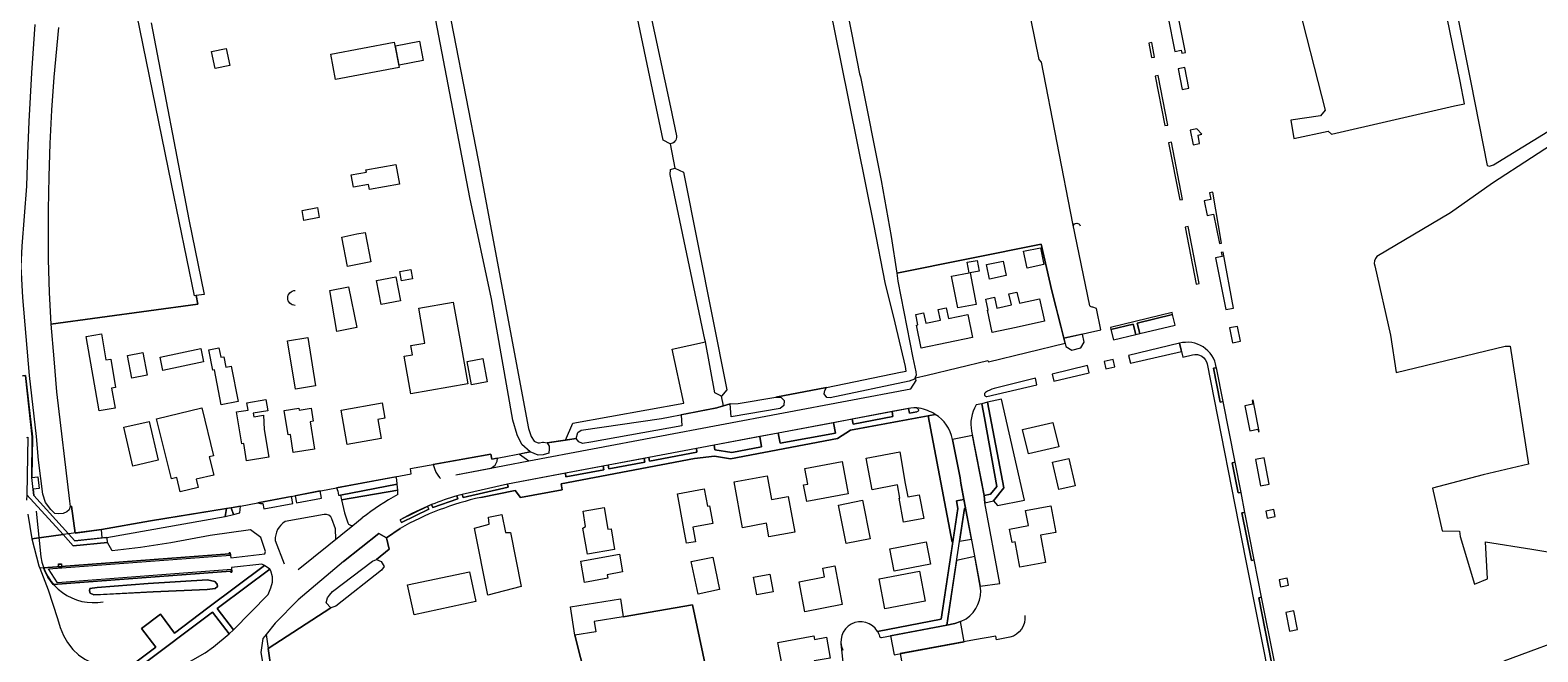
# Model space of a CAD drawing. Header units: metres. Extents: x 209813 to 223847, y 571801 to 587119.
# Tile 370 of 656: x 217636 to 218019, y 578333 to 578491. Entities that reach past the tile are written whole.
import ezdxf
from ezdxf.enums import TextEntityAlignment as Align

# ---------------------------------------------------------------- set-up
doc = ezdxf.new("R2010")
doc.units = ezdxf.units.M
for name, color, linetype, lineweight in [('B-RO-BV-GELEIDECONSTRUCTIE-G', 8, 'Continuous', 0), ('B-RO-GR-BEPLANTING_CULTUUR_HEESTERS-GV', 8, 'Continuous', 0), ('B-RO-GR-BEPLANTING_CULTUUR_ROOS-GV', 8, 'Continuous', 0), ('B-RO-GR-BOUWLAND-GV', 8, 'Continuous', 0), ('B-RO-GR-GRAS-GV', 8, 'Continuous', 0), ('B-RO-GR-GROENVOORZIENING-GV', 8, 'Continuous', 0), ('B-RO-GR-HAAG-GV', 8, 'Continuous', 0), ('B-RO-IE-TERREINAFSCHEIDING_KUNSTMATIG_MUUR-GV', 8, 'Continuous', 0), ('B-RO-OG-TERREIN_CULTUURSCHEIDING-GV', 8, 'Continuous', 0), ('B-RO-OG-TERREIN_ERF-GV', 8, 'Continuous', 0), ('B-RO-OG-WATER_GREPPEL-GV', 8, 'Continuous', 0), ('B-RO-OG-WEG-GV', 8, 'Continuous', 0), ('B-RO-RI-TERREINKAST-S', 8, 'Continuous', 0), ('B-RO-VH-GOOT-G', 8, 'Continuous', 0), ('B-RO-VH-VERHARDING_STRAATBAKSTEEN-GV', 8, 'Continuous', 0), ('B-RO-VH-VERHARDING_TEGEL-GV', 8, 'Continuous', 0)]:
    doc.layers.add(name, color=color, linetype=linetype, lineweight=lineweight)
doc.styles.add('NLCS-ISO', font='txt')

# ---------------------------------------------------------------- blocks, each defined once
blk = doc.blocks.new('SRI-TERREINKAST-SO')
at = {"color": 0, "linetype": 'ByBlock', "lineweight": 18}
for points in [[(-2, 2), (2, 2), (2, 1.68), (-2, 1.68)], [(-2, 1.52), (2, 1.52), (2, -2), (-2, -2)]]:
    blk.add_lwpolyline(points, close=True, dxfattribs=at)
at = {"color": 0, "linetype": 'ByBlock', "lineweight": 18, "style": 'NLCS-ISO'}
blk.add_text('rio', height=1.5, dxfattribs=at).set_placement((0, 0), align=Align.MIDDLE_CENTER)

msp = doc.modelspace()

# ---------------------------------------------------------------- linework, layer by layer
at = {"layer": 'B-RO-BV-GELEIDECONSTRUCTIE-G', "flags": 128}
msp.add_lwpolyline([(217637.119, 578368.408), (217638.36, 578356.77)], dxfattribs=at)
msp.add_lwpolyline([(217637.119, 578368.408), (217638.36, 578356.77)], dxfattribs=at)
at = {"layer": 'B-RO-BV-GELEIDECONSTRUCTIE-G'}
msp.add_lwpolyline([(217638.36, 578356.77, 0.4262928), (217654.15, 578345.323)], format="xyb", dxfattribs=at)
msp.add_lwpolyline([(217638.36, 578356.77, 0.4262928), (217654.15, 578345.323)], format="xyb", dxfattribs=at)
at = {"layer": 'B-RO-GR-BEPLANTING_CULTUUR_HEESTERS-GV', "flags": 128}
for points in [[(217879.178, 578396.08), (217883.297, 578374.296), (217880.66, 578371.021), (217881.712, 578369.792), (217888.586, 578371.189), (217882.69, 578396.892)], [(217875.05, 578361.238), (217873.545, 578369.143), (217873.306, 578369.079), (217872.037, 578360.787)]]:
    msp.add_lwpolyline(points, close=True, dxfattribs=at)
for points in [[(217865.858, 578392.998), (217864.061, 578392.661), (217870.161, 578360.506), (217870.327, 578360.531), (217871.61, 578369.042), (217871.25, 578371.041), (217873.118, 578371.385), (217872.327, 578375.507), (217872.21, 578376.867), (217870.222, 578386.65)], [(217877.314, 578349.347), (217875.888, 578356.836), (217871.277, 578355.818), (217868.764, 578339.4), (217870.802, 578339.803), (217872.289, 578340.326), (217873.723, 578340.982)]]:
    msp.add_lwpolyline(points, dxfattribs=at)
at = {"layer": 'B-RO-GR-BEPLANTING_CULTUUR_HEESTERS-GV'}
for points in [[(217870.222, 578386.65, 0.2174872), (217865.858, 578392.998)], [(217873.723, 578340.982, 0.2825988), (217877.314, 578349.347)]]:
    msp.add_lwpolyline(points, format="xyb", dxfattribs=at)
at = {"layer": 'B-RO-GR-BEPLANTING_CULTUUR_ROOS-GV', "flags": 128}
for points in [[(217926.765, 578485.35), (217928.439, 578485.675), (217928.587, 578484.917), (217929.529, 578485.1), (217927.526, 578494.792), (217924.982, 578494.284)], [(217928.676, 578475.633), (217930.344, 578475.957), (217929.315, 578481.207), (217927.658, 578480.877)], [(217930.721, 578465.326), (217931.468, 578461.596), (217933.096, 578461.896), (217932.698, 578464), (217933.693, 578464.249), (217932.366, 578465.644)], [(217936.487, 578449.507), (217935.589, 578449.329), (217935.916, 578447.679), (217934.284, 578447.356), (217935.012, 578443.585), (217936.647, 578443.926), (217938.129, 578436.493), (217938.641, 578436.595)], [(217938.466, 578426.069), (217939.752, 578419.673), (217941.695, 578420.064), (217939.071, 578434.267), (217938.592, 578434.172), (217938.799, 578433.136), (217937.154, 578432.802)], [(217917.886, 578413.56), (217926.847, 578415.738), (217926.219, 578418.381), (217917.237, 578416.213)], [(217898.56, 578412.378), (217899.103, 578410.257), (217900.586, 578409.336), (217902.858, 578409.899), (217903.761, 578411.376), (217903.27, 578413.383)], [(217911.205, 578411.934), (217916.858, 578413.289), (217916.187, 578415.96), (217910.54, 578414.596)], [(217942.721, 578415.396), (217940.696, 578414.988), (217941.47, 578411.228), (217943.541, 578411.621)], [(217927.965, 578411.083), (217915.049, 578407.953), (217915.507, 578406.005), (217928.465, 578409.027)], [(217895.61, 578403.22), (217896.014, 578401.46), (217905.044, 578403.565), (217904.618, 578405.402)], [(217908.838, 578406.432), (217909.283, 578404.578), (217911.499, 578405.107), (217911.07, 578406.982)], [(217844.737, 578391.792), (217844.957, 578390.475), (217855.094, 578392.475), (217854.85, 578393.699)], [(217944.594, 578395.211), (217945.852, 578388.842), (217947.942, 578389.203), (217948.067, 578388.571), (217948.268, 578388.61), (217946.761, 578396.581), (217946.491, 578396.528), (217946.67, 578395.615)], [(217839.961, 578390.896), (217825.903, 578388.243), (217826.371, 578385.647), (217840.434, 578388.26)], [(217821.189, 578387.338), (217809.606, 578385.138), (217809.818, 578384.023), (217814.071, 578383.286), (217821.688, 578384.743)], [(217792.989, 578382.016), (217793.154, 578381.124), (217805.228, 578383.393), (217805.078, 578384.292)], [(217948.62, 578374.854), (217950.793, 578375.25), (217949.526, 578381.96), (217947.306, 578381.542)], [(217771.768, 578378.032), (217771.886, 578377.127), (217781.548, 578378.903), (217781.378, 578379.83)], [(217791.845, 578381.78), (217782.673, 578380.078), (217782.847, 578379.158), (217792.013, 578380.888)], [(217952.319, 578367.042), (217951.986, 578368.833), (217949.923, 578368.415), (217950.257, 578366.637)], [(217953.36, 578350.903), (217953.701, 578349.137), (217955.688, 578349.569), (217955.328, 578351.326)], [(217955.937, 578337.886), (217957.997, 578338.312), (217957.032, 578343.018), (217955.014, 578342.619)]]:
    msp.add_lwpolyline(points, close=True, dxfattribs=at)
for points in [[(217878.995, 578397.579), (217891.694, 578400.494), (217891.319, 578402.178), (217880.871, 578399.599)], [(217878.605, 578398.552), (217878.505, 578398.468)], [(217861.147, 578394.667), (217860.39, 578394.68), (217859.619, 578394.607), (217859.064, 578394.501)], [(217859.064, 578394.501), (217859.289, 578393.285), (217861.175, 578393.648)]]:
    msp.add_lwpolyline(points, dxfattribs=at)
at = {"layer": 'B-RO-GR-BEPLANTING_CULTUUR_ROOS-GV'}
for points in [[(217878.505, 578398.468, 0.7623216), (217878.995, 578397.579)], [(217880.871, 578399.599, 0.0820654), (217878.605, 578398.552)]]:
    msp.add_lwpolyline(points, format="xyb", dxfattribs=at)
at = {"layer": 'B-RO-GR-BOUWLAND-GV', "flags": 128}
msp.add_lwpolyline([(217982.752, 578573.983), (218002.053, 578477.409), (218006.227, 578456.298), (218006.833, 578456.155), (218007.842, 578456.444), (218042.984, 578478.047), (218045.041, 578478.956), (218046.388, 578479.219), (218047.645, 578479.183), (218049.088, 578478.187), (218050.01, 578476.659), (218051.029, 578469.856), (218052.099, 578458.314), (218053.307, 578450.67), (218060.122, 578418.773), (218070.865, 578368.92), (218073.796, 578353.723), (218075.217, 578346.915), (218093.874, 578260.558), (218094.646, 578258.816), (218094.854, 578257.649), (218094.12, 578256.448)], dxfattribs=at)
msp.add_lwpolyline([(218073.376, 578342.84), (218071.127, 578352.149), (218071.054, 578352.297), (218070.858, 578352.417), (218070.378, 578352.442), (218068.248, 578351.603), (218010.523, 578330.224), (218016.686, 578296.459), (218018.201, 578296.92), (218021.218, 578279.537), (218011.505, 578277.354), (218007.644, 578276.045), (218009.391, 578262.392), (218012.327, 578246.755), (218015.026, 578238.818), (218026.587, 578241.252), (218042.241, 578244.599), (218081.135, 578251.941), (218094.497, 578254.741), (218094.12, 578256.448), (218092.484, 578256.385), (218091.719, 578257.303), (218091.687, 578258.286), (218089.337, 578269.972)], close=True, dxfattribs=at)
at = {"layer": 'B-RO-GR-GRAS-GV', "flags": 128}
for points in [[(217899.445, 578666.631), (217901.499, 578655.719), (217918.023, 578572.652), (217927.526, 578524.422), (217928.833, 578519.411), (217951.317, 578524.026), (217951.532, 578523.406), (217955.796, 578507.09), (217957.527, 578500), (217965.076, 578470.375), (217963.872, 578468.966), (217956.331, 578467.841), (217957.059, 578463.145), (217965.79, 578465.063), (217966.634, 578464.262), (217997.926, 578471.466), (218000.52, 578472.034), (217999.381, 578477.802), (217987.529, 578535.667), (217978.195, 578580.173), (217974.703, 578596.216), (217969.878, 578616.953), (217968.993, 578619.993), (217964.425, 578620.044)], [(217905.198, 578420.621), (217900.835, 578441.53), (217892.895, 578482.587), (217892.258, 578483.315), (217877.097, 578557.969), (217872.15, 578583.029), (217871.921, 578583.628), (217871.699, 578583.826), (217870.599, 578583.851), (217828.727, 578574.777), (217828.304, 578574.444), (217828.083, 578573.115), (217831.831, 578553.997), (217844.563, 578490.102), (217846.604, 578479.652), (217846.801, 578478.871), (217852.054, 578452.509), (217854.645, 578438.296), (217856.092, 578428.927), (217892.827, 578436.308), (217895.478, 578424.474), (217898.56, 578412.378), (217907.941, 578414.521)], [(217817.32, 578573.237), (217817.373, 578572.023), (217817.249, 578570.843), (217816.298, 578570.051), (217793.983, 578565.742), (217779.971, 578562.913), (217779.529, 578562.647), (217779.445, 578562.172), (217790.392, 578509.093), (217798.531, 578471.188), (217800.001, 578463.828)], [(217811.992, 578395.207), (217813.681, 578395.685), (217815.693, 578395.798), (217825.316, 578397.42), (217838.183, 578399.833), (217857.023, 578403.709), (217858.455, 578403.978), (217858.271, 578405.198), (217855.644, 578416.274), (217853.142, 578426.572), (217850.297, 578440.925), (217841.904, 578482.594), (217831.023, 578536.283), (217827.567, 578553.741), (217823.918, 578569.559), (217822.88, 578573.61)], [(217798.441, 578461.793), (217796.617, 578462.76), (217787.037, 578508.366), (217775.612, 578560.705), (217775.152, 578562.224), (217774.809, 578562.253), (217750.181, 578558.023), (217737.87, 578555.502), (217736.402, 578556.309), (217735.816, 578557.91)], [(217730.887, 578542.232), (217732.371, 578541.72), (217733.398, 578540.068), (217734.068, 578537.795), (217740.174, 578506.11), (217749.574, 578457.708), (217762.418, 578389.456), (217763.095, 578387.359), (217763.838, 578386.194), (217764.174, 578386.01), (217764.835, 578385.775), (217765.175, 578385.749), (217765.902, 578385.923), (217766.229, 578385.923), (217767.161, 578385.76), (217771.76, 578386.474), (217773.656, 578390.741), (217801.914, 578395.86), (217798.937, 578409.553), (217807.382, 578411.438), (217807.26, 578412.089), (217798.456, 578454.001), (217798.501, 578455.255), (217799.635, 578455.597)], [(217642.797, 578491.376), (217641.628, 578478.773), (217641.02, 578470.36), (217640.605, 578461.934), (217640.345, 578453.5), (217640.195, 578445.06), (217640.204, 578432.402), (217640.451, 578423.97), (217640.912, 578415.952), (217678.294, 578421.03), (217677.845, 578423.208), (217677.38, 578423.136), (217671.555, 578451.687), (217662.712, 578494.804)], [(218055.086, 578428.866), (218050.308, 578451.16), (218048.864, 578459.144), (218047.956, 578468.531), (218047.176, 578474.359), (218047.047, 578474.876), (218046.729, 578475.459), (218046.567, 578475.621), (218046.338, 578475.759), (218046.131, 578475.791), (218045.107, 578475.755), (218044.583, 578475.528), (218037.355, 578471.131), (218007.572, 578451.855), (217996.917, 578444.296), (217978.212, 578433.143)], [(217798.441, 578461.793), (217799.635, 578455.597), (217801.838, 578454.627), (217812.836, 578399.252)], [(217977.675, 578430.797), (217981.69, 578413.14), (217983.085, 578403.669), (218010.836, 578410.375), (218012.118, 578410.321), (218016.775, 578380.37), (218005.214, 578377.633), (217992.309, 578374.198), (217994.812, 578363.395), (217999.207, 578363.278), (217999.412, 578361.9), (218003.017, 578349.837), (218006.298, 578351.213), (218005.851, 578360.623), (218017.614, 578358.703), (218031.431, 578356.437), (218052.868, 578348.738), (218065.011, 578353.244), (218069.671, 578355.129), (218070.017, 578355.661), (218070.118, 578356.901), (218069.664, 578359.912), (218055.086, 578428.866)], [(217907.941, 578414.521), (217906.839, 578419.929), (217905.963, 578420.298)], [(217771.76, 578386.474), (217774.51, 578386.901), (217774.931, 578388.398), (217775.792, 578389.02), (217796.236, 578391.917), (217810.28, 578394.676), (217810.501, 578394.786), (217811.992, 578395.207), (217811.475, 578397.67), (217809.802, 578398.52), (217807.382, 578411.438)], [(217812.836, 578399.252), (217811.475, 578397.67)], [(217807.924, 578301.008), (217813.151, 578301.937), (217812.992, 578302.685), (217812.425, 578302.582), (217811.86, 578305.712), (217812.332, 578305.797), (217804.105, 578344.587), (217786.482, 578341.54)], [(217786.482, 578341.54), (217779.055, 578340.345), (217779.477, 578337.722), (217774.177, 578336.87), (217784.31, 578296.751), (217784.824, 578296.852)]]:
    msp.add_lwpolyline(points, dxfattribs=at)
at = {"layer": 'B-RO-GR-GRAS-GV'}
for points in [[(217800.001, 578463.828, -0.4186423), (217798.441, 578461.793)], [(217978.212, 578433.143, 0.2977686), (217977.675, 578430.797)], [(217905.963, 578420.298, -0.2181918), (217905.198, 578420.621)]]:
    msp.add_lwpolyline(points, format="xyb", dxfattribs=at)
at = {"layer": 'B-RO-GR-GROENVOORZIENING-GV', "flags": 128}
for points in [[(217922.566, 578479.171), (217921.819, 578479.053), (217924.272, 578466.484), (217925.042, 578466.61)], [(217928.772, 578447.694), (217925.93, 578462.208), (217925.164, 578462.081), (217928.029, 578447.568)], [(217930.182, 578440.805), (217929.389, 578440.643), (217932.254, 578426.128), (217932.978, 578426.257)], [(217937.373, 578404.872), (217936.641, 578404.755), (217938.333, 578396.113), (217939.073, 578396.245)], [(217745.528, 578372.668), (217745.745, 578371.888), (217757.185, 578374.502), (217757.05, 578375.278)], [(217729.7, 578366.219), (217730.054, 578365.536), (217737.054, 578368.856), (217736.72, 578369.612)], [(217946.994, 578356.015), (217944.633, 578368.081), (217943.877, 578367.928), (217946.282, 578355.87)], [(217948.872, 578346.509), (217948.139, 578346.352), (217951.419, 578329.88), (217952.154, 578330.025)]]:
    msp.add_lwpolyline(points, close=True, dxfattribs=at)
for points in [[(217634.994, 578367.642), (217636.077, 578361.327), (217643.992, 578362.41), (217634.731, 578372.557), (217634.721, 578371.143)], [(217737.728, 578370.046), (217738.026, 578369.306), (217744.37, 578371.513), (217744.128, 578372.29)]]:
    msp.add_lwpolyline(points, dxfattribs=at)
at = {"layer": 'B-RO-GR-GROENVOORZIENING-GV'}
msp.add_lwpolyline([(217744.128, 578372.29, 0.0231302), (217737.728, 578370.046)], format="xyb", dxfattribs=at)
at = {"layer": 'B-RO-GR-HAAG-GV', "flags": 128}
for points in [[(217920.914, 578487.611), (217920.151, 578487.471), (217920.867, 578483.747), (217921.63, 578483.888)], [(217925.042, 578466.61), (217922.566, 578479.171), (217921.819, 578479.053), (217924.272, 578466.484)], [(217925.93, 578462.208), (217925.164, 578462.081), (217928.029, 578447.568), (217928.772, 578447.694)], [(217939.073, 578396.245), (217937.373, 578404.872), (217936.641, 578404.755), (217938.333, 578396.113)], [(217943.635, 578373.175), (217942.11, 578380.834), (217941.374, 578380.69), (217942.877, 578373.018)], [(217757.05, 578375.278), (217745.528, 578372.668), (217745.745, 578371.888), (217757.185, 578374.502)], [(217736.72, 578369.612), (217729.7, 578366.219), (217730.054, 578365.536), (217737.054, 578368.856)], [(217944.633, 578368.081), (217943.877, 578367.928), (217946.282, 578355.87), (217946.994, 578356.015)]]:
    msp.add_lwpolyline(points, close=True, dxfattribs=at)
at = {"layer": 'B-RO-IE-TERREINAFSCHEIDING_KUNSTMATIG_MUUR-GV', "flags": 128}
msp.add_lwpolyline([(217639.295, 578353.22), (217640.103, 578351.596), (217641.443, 578349.735), (217686.611, 578353.143), (217686.652, 578352.909), (217686.888, 578352.903), (217686.824, 578353.534), (217642.539, 578350.194), (217640.247, 578353.75), (217686.595, 578357.202), (217686.532, 578357.817), (217686.277, 578357.767), (217686.295, 578357.546), (217638.978, 578353.963)], close=True, dxfattribs=at)
at = {"layer": 'B-RO-OG-TERREIN_CULTUURSCHEIDING-GV'}
msp.add_lwpolyline([(217876.244, 578395.395, 0.1849508), (217875.082, 578388.713)], format="xyb", dxfattribs=at)
at = {"layer": 'B-RO-OG-TERREIN_CULTUURSCHEIDING-GV', "flags": 128}
msp.add_lwpolyline([(217875.082, 578388.713), (217878.259, 578372.363), (217879.901, 578372.697), (217881.527, 578374.701), (217878.395, 578392.12), (217877.711, 578395.729), (217876.244, 578395.395)], dxfattribs=at)
at = {"layer": 'B-RO-OG-TERREIN_ERF-GV', "flags": 128}
for points in [[(217762.786, 578383.467), (217760.646, 578385.308), (217759.457, 578387.763), (217758.382, 578391.492), (217752.943, 578422.418), (217747.428, 578448.164), (217732.885, 578524.295), (217730.036, 578536.672), (217729.036, 578542.05), (217723.517, 578541.258)], [(217666.386, 578492.587), (217675.988, 578442.577), (217679.913, 578423.529), (217677.845, 578423.208), (217678.294, 578421.03), (217640.912, 578415.952), (217641.602, 578407.139), (217642.355, 578398.732), (217645.625, 578370.888), (217645.8, 578369.598), (217646.13, 578369.643), (217647.056, 578362.83), (217653.725, 578363.743), (217666.209, 578365.919), (217689.103, 578369.629), (217693.512, 578370.468), (217713.517, 578374.345), (217732.566, 578377.853), (217732.33, 578379.24), (217752.839, 578382.878), (217753.089, 578381.599), (217762.786, 578383.467)], [(217864.061, 578392.661), (217844.288, 578388.952), (217840.991, 578386.857), (217813.749, 578381.705), (217809.658, 578382.414), (217804.6, 578381.752), (217770.687, 578375.37), (217770.971, 578373.808), (217760.372, 578371.877), (217759.029, 578373.656), (217750.249, 578371.878)], [(217851.148, 578337.808), (217867.362, 578340.872), (217870.327, 578360.531), (217870.161, 578360.506), (217864.061, 578392.661)], [(217729.722, 578363.99), (217726.253, 578361.59), (217726.907, 578358.683), (217723.71, 578356.056), (217724.932, 578355.599), (217725.668, 578354.296), (217724.991, 578353.416), (217713.349, 578344.258), (217712.123, 578343.825), (217696.144, 578333.492), (217697.942, 578321.108)], [(217784.824, 578296.852), (217784.31, 578296.751), (217774.177, 578336.87), (217773.026, 578344.023), (217785.753, 578346.071), (217786.482, 578341.54), (217804.105, 578344.587), (217812.332, 578305.797)], [(217884.835, 578336.304), (217881.397, 578335.639), (217881.238, 578336.564), (217875.827, 578335.624), (217856.915, 578332.147), (217858.708, 578322.222), (217855.607, 578315.879), (217853.467, 578305.514), (217859.363, 578276.122), (217883.134, 578280.962), (217883.428, 578280.957), (217883.341, 578281.369), (217878.789, 578280.505), (217877.982, 578284.739), (217882.537, 578285.604), (217878.201, 578308.54)], [(217848.664, 578314.36), (217845.988, 578329.108), (217842.63, 578328.488), (217841.908, 578334.609)]]:
    msp.add_lwpolyline(points, dxfattribs=at)
for points in [[(217685.461, 578486.09), (217686.37, 578481.741), (217682.634, 578480.96), (217681.725, 578485.309)], [(217728.249, 578487.677), (217729.466, 578481.238), (217713.306, 578478.183), (217712.088, 578484.622)], [(217734.617, 578487.943), (217735.571, 578483.008), (217729.492, 578481.833), (217728.538, 578486.768)], [(217721.15, 578454.62), (217721.04, 578455.244), (217728.66, 578456.586), (217729.542, 578451.578), (217721.892, 578450.231), (217721.667, 578451.508), (217717.83, 578450.832), (217717.283, 578453.939)], [(217708.669, 578445.642), (217709.157, 578443.081), (217705.266, 578442.339), (217704.778, 578444.9)], [(217718.718, 578438.897), (217720.804, 578439.301), (217722.264, 578431.777), (217716.374, 578430.634), (217714.931, 578438.071)], [(217863.818, 578402.996), (217879.258, 578406.726), (217879.384, 578406.361), (217898.875, 578411.115), (217895.478, 578424.474), (217892.827, 578436.308), (217856.092, 578428.927), (217856.372, 578426.877), (217860.157, 578407.364), (217860.925, 578403.824), (217861.016, 578402.942), (217860.722, 578402.354), (217860.865, 578402.283)], [(217873.954, 578431.697), (217876.498, 578432.184), (217877.024, 578429.438), (217874.761, 578429.005), (217876.292, 578420.999), (217871.562, 578420.094), (217870.013, 578428.191), (217874.462, 578429.042)], [(217883.111, 578431.987), (217883.888, 578428.305), (217879.686, 578427.418), (217878.909, 578431.1)], [(217892.582, 578435.41), (217893.501, 578431.131), (217889.236, 578430.215), (217888.316, 578434.493)], [(217728.609, 578427.997), (217729.784, 578421.857), (217724.921, 578420.926), (217723.746, 578427.066)], [(217732.464, 578429.864), (217732.906, 578427.524), (217730.092, 578426.992), (217729.65, 578429.332)], [(217716.559, 578425.418), (217718.684, 578415.08), (217713.662, 578414.113), (217711.828, 578424.549)], [(217886.452, 578415.137), (217880.361, 578413.81), (217879.122, 578419.494), (217879.325, 578419.538), (217878.713, 578422.35), (217880.93, 578422.833), (217881.539, 578420.037), (217885.21, 578420.837), (217884.596, 578423.654), (217886.63, 578424.097), (217887.239, 578421.303), (217892.365, 578422.42), (217893.612, 578416.697)], [(217732.88, 578408.16), (217732.469, 578410.519), (217736.041, 578411.141), (217734.49, 578420), (217743.22, 578421.52), (217745.29, 578410.34), (217746.96, 578400.8), (217732.45, 578398.21), (217730.78, 578407.79)], [(217867.17, 578416.93), (217866.616, 578419.658), (217868.654, 578420.072), (217869.204, 578417.363), (217874.171, 578418.371), (217875.356, 578412.532), (217862.276, 578409.877), (217861.097, 578415.684), (217861.442, 578415.754), (217860.894, 578418.449), (217862.899, 578418.856), (217863.444, 578416.173)], [(217653.722, 578413.519), (217654.871, 578406.856), (217656.097, 578407.067), (217657.344, 578399.837), (217656.342, 578399.664), (217657.217, 578394.591), (217653.161, 578393.891), (217649.89, 578412.858)], [(217706.218, 578412.563), (217708.224, 578400.262), (217703.111, 578399.428), (217701.105, 578411.729)], [(217664.299, 578408.772), (217665.416, 578402.94), (217661.475, 578402.185), (217660.358, 578408.017)], [(217678.996, 578409.778), (217679.725, 578406.405), (217669.389, 578404.17), (217668.659, 578407.543)], [(217683.63, 578409.894), (217684.079, 578407.531), (217684.85, 578407.677), (217685.363, 578404.977), (217686.777, 578405.246), (217688.483, 578396.262), (217684.181, 578395.445), (217682.487, 578404.365), (217682.076, 578404.287), (217681.102, 578409.414)], [(217750.795, 578407.211), (217751.868, 578401.275), (217747.867, 578400.552), (217746.794, 578406.488)], [(217679.319, 578394.704), (217682.262, 578382.503), (217681.164, 578382.231), (217682.322, 578377.542), (217677.874, 578376.497), (217678.378, 578374.37), (217673.778, 578373.281), (217672.896, 578376.959), (217671.585, 578376.621), (217667.741, 578391.912)], [(217691.062, 578394.108), (217690.754, 578395.982), (217695.601, 578396.78), (217696.077, 578393.894), (217692.346, 578393.28), (217692.496, 578392.366), (217694.989, 578392.777), (217695.13, 578389.16), (217696.287, 578382.133), (217690.67, 578381.208), (217689.95, 578385.58), (217689.422, 578385.493), (217688.084, 578393.618)], [(217703.967, 578394.597), (217704.05, 578394.073), (217707.091, 578394.557), (217707.618, 578391.244), (217706.858, 578391.123), (217707.967, 578384.149), (217702.55, 578383.287), (217701.813, 578387.923), (217701.204, 578387.826), (217700.222, 578394.002)], [(217725.12, 578395.91), (217725.84, 578392.01), (217724.04, 578391.68), (217724.91, 578386.88), (217716.28, 578385.32), (217714.71, 578394.04)], [(217665.927, 578391.229), (217668.2, 578381.33), (217661.703, 578379.838), (217659.43, 578389.737)], [(217888.078, 578389.161), (217895.779, 578390.975), (217897.246, 578384.742), (217889.545, 578382.929)], [(217848.297, 578381.895), (217856.806, 578383.478), (217858.199, 578375.443), (217858.837, 578372.014), (217861.785, 578372.562), (217862.91, 578366.518), (217857.791, 578365.565), (217856.654, 578371.673), (217856.863, 578371.712), (217856.243, 578375.044), (217849.795, 578373.844)], [(217832.362, 578375.054), (217833.4, 578375.253), (217832.639, 578379.23), (217842.16, 578381.019), (217843.723, 578372.832), (217833.173, 578370.813)], [(217897.288, 578373.874), (217895.693, 578380.873), (217899.832, 578381.816), (217901.427, 578374.817)], [(217814.658, 578375.815), (217823.051, 578377.416), (217824.215, 578371.312), (217828.412, 578372.113), (217830.138, 578363.065), (217823.548, 578361.823), (217822.888, 578365.324), (217816.819, 578364.18)], [(217801.921, 578363.91), (217800.268, 578372.77), (217807.088, 578374.042), (217807.91, 578369.638), (217808.442, 578369.738), (217809.273, 578365.282), (217804.17, 578364.33), (217804.861, 578360.627), (217802.612, 578360.208)], [(217849.276, 578361.357), (217843.191, 578360.143), (217841.234, 578369.95), (217847.319, 578371.164)], [(217748.655, 578364.021), (217752.416, 578365.061), (217752.243, 578366.86), (217755.585, 578367.527), (217756.496, 578362.967), (217757.773, 578362.924), (217760.509, 578349.22), (217752.012, 578347.009)], [(217776.232, 578364.057), (217776.92, 578364.493), (217776.264, 578368.371), (217781.632, 578369.278), (217782.563, 578363.767), (217783.385, 578363.906), (217784.282, 578358.6), (217777.353, 578357.429)], [(217893.876, 578355.359), (217887.394, 578354.146), (217886.156, 578360.6), (217885.393, 578360.454), (217884.752, 578363.798), (217889.566, 578364.718), (217888.833, 578368.553), (217895.266, 578369.75), (217896.525, 578362.984), (217892.593, 578362.252)], [(217863.541, 578360.587), (217864.619, 578354.919), (217855.399, 578353.166), (217854.321, 578358.834)], [(217785.515, 578357.452), (217786.323, 578352.918), (217782.38, 578352.215), (217782.537, 578351.334), (217776.64, 578350.282), (217775.674, 578355.697)], [(217803.791, 578355.547), (217809.3, 578356.689), (217811.009, 578348.443), (217805.5, 578347.301)], [(217748.999, 578345.388), (217733.255, 578342.013), (217731.626, 578349.614), (217747.37, 578352.989)], [(217819.633, 578351.605), (217823.808, 578352.369), (217824.637, 578347.837), (217820.462, 578347.073)], [(217842.196, 578344.635), (217832.672, 578342.81), (217831.206, 578350.427), (217837.678, 578351.673), (217837.245, 578353.925), (217840.319, 578354.517)], [(217851.578, 578351.197), (217861.834, 578353.117), (217863.27, 578345.494), (217853.003, 578343.581)], [(217825.838, 578334.994), (217834.945, 578336.691), (217835.12, 578335.751), (217838.156, 578336.317), (217839.147, 578331.029), (217835.024, 578330.277), (217835.196, 578329.335), (217827.168, 578327.855)]]:
    msp.add_lwpolyline(points, close=True, dxfattribs=at)
at = {"layer": 'B-RO-OG-TERREIN_ERF-GV'}
for points in [[(217900.944, 578441.009, -0.69539), (217902.74, 578440.974)], [(217703.03, 578420.723, -0.9997364), (217703.03, 578424.516)], [(217750.249, 578371.878, 0.0748732), (217729.722, 578363.99)], [(217888.6, 578341.887, -0.3850665), (217884.835, 578336.304)]]:
    msp.add_lwpolyline(points, format="xyb", dxfattribs=at)
msp.add_arc((217846.854, 578335.265), 4.991, 30.6395, 206.26481, dxfattribs=at)
msp.add_arc((217846.854, 578335.265), 4.991, 30.6395, 206.26481, dxfattribs=at)
at = {"layer": 'B-RO-OG-WATER_GREPPEL-GV', "flags": 128}
msp.add_lwpolyline([(217665.618, 578349.988), (217652.682, 578349.011), (217650.77, 578348.695), (217650.68, 578348.106), (217650.852, 578347.552), (217651.801, 578347.118), (217661.893, 578347.617), (217666.916, 578347.854), (217680.603, 578348.441), (217682.667, 578348.711), (217683.292, 578349.265), (217683.176, 578349.841), (217682.618, 578350.504), (217680.682, 578350.954)], close=True, dxfattribs=at)
at = {"layer": 'B-RO-OG-WEG-GV', "flags": 128}
for points in [[(217647.056, 578362.83), (217646.13, 578369.643), (217645.8, 578369.598), (217645.545, 578368.711), (217644.929, 578368.198), (217643.97, 578367.82), (217642.723, 578367.681), (217641.906, 578367.804), (217640.844, 578368.801), (217639.526, 578370.581), (217638.83, 578372.71), (217637.694, 578381.358), (217637.2, 578387.359), (217635.404, 578402.935), (217633.751, 578422.711), (217633.316, 578430.607), (217633.554, 578435.819), (217634.743, 578451.041), (217634.992, 578459.277), (217635.349, 578467.509), (217636.07, 578479.847), (217636.914, 578492.18)], [(217633.69, 578402.804), (217634.453, 578402.862), (217636.235, 578387.317), (217636.067, 578376.951), (217637.553, 578377.127), (217637.879, 578374.147), (217636.401, 578373.972), (217636.585, 578372.336), (217645.4, 578362.603)], [(217743.923, 578377.63), (217752.849, 578379.332), (217753.941, 578380.107), (217754.43, 578381.131), (217754.464, 578381.85), (217753.089, 578381.599), (217752.839, 578382.878), (217738.161, 578380.274)], [(217738.161, 578380.274), (217738.431, 578379.23), (217738.835, 578378.294), (217739.302, 578377.529), (217739.727, 578376.956), (217740.021, 578376.661)], [(217729.1, 578372.597), (217729.132, 578373.763), (217714.797, 578371.278), (217715.55, 578367.938), (217716.411, 578365.435)], [(217653.962, 578361.569), (217655.11, 578361.694), (217685.253, 578367.022), (217685.558, 578369.062), (217666.209, 578365.919), (217653.725, 578363.743)], [(217710.383, 578367.567), (217700.495, 578365.794)], [(217717.661, 578364.744), (217720.074, 578366.657)], [(217638.978, 578353.963), (217686.295, 578357.546), (217686.277, 578357.767), (217686.532, 578357.817), (217686.624, 578356.516), (217695.348, 578357.562), (217695.516, 578358.13), (217694.274, 578361.724), (217691.701, 578363.625), (217681.395, 578362.22), (217671.367, 578360.341), (217663.647, 578359.14), (217656.495, 578358.284), (217655.262, 578360.439), (217646.589, 578359.544), (217643.992, 578362.41), (217636.077, 578361.327), (217637.81, 578354.481), (217638.031, 578353.897)], [(217711.593, 578359.837), (217713.37, 578361.3), (217713.303, 578363.856), (217712.389, 578366.415)], [(217697.937, 578360.918), (217700.225, 578355.011)], [(217703.811, 578353.579), (217711.593, 578359.837)], [(217686.792, 578354.085), (217686.888, 578352.903), (217686.652, 578352.909), (217686.611, 578353.143), (217641.443, 578349.735), (217640.103, 578351.596), (217639.234, 578353.356), (217638.978, 578353.963), (217638.031, 578353.897), (217640.165, 578348.337), (217642.527, 578341.113), (217643.213, 578338.764), (217644.061, 578336.735), (217645.1, 578334.951), (217646.491, 578333.238), (217647.936, 578331.867), (217649.491, 578330.767), (217652.504, 578329.184), (217654.187, 578328.063), (217655.863, 578327.124), (217657.982, 578326.382), (217660.814, 578325.919), (217661.501, 578325.884)], [(217661.732, 578326.12), (217661.445, 578327.037), (217661.659, 578327.089), (217661.11, 578328.926), (217667.548, 578333.765), (217663.971, 578338.554), (217668.808, 578342.168), (217672.369, 578337.356), (217680.816, 578343.755), (217695.26, 578354.58), (217694.552, 578354.874), (217686.792, 578354.085)], [(217664.097, 578325.924), (217666.225, 578326.355), (217669.633, 578327.357), (217676.427, 578330.238), (217680.106, 578332.387), (217682.291, 578333.886), (217686.213, 578337.19), (217681.961, 578342.698), (217662.892, 578328.361), (217663.31, 578327.081), (217663.52, 578327.148), (217663.806, 578326.172)], [(217695.629, 578337.036), (217694.76, 578335.972), (217694.255, 578332.394), (217695.492, 578325.589), (217697.507, 578315.304), (217702.223, 578287.496), (217712.686, 578238.457), (217713.904, 578229.668), (217726.805, 578165.597), (217727.254, 578165.705), (217728.86, 578160.549), (217730.69, 578156.589)], [(217732.719, 578157.527), (217729.106, 578165.6), (217719.238, 578213.384), (217703.204, 578292.883), (217697.942, 578321.108), (217696.144, 578333.492)]]:
    msp.add_lwpolyline(points, dxfattribs=at)
for points in [[(217813.681, 578395.685), (217810.501, 578394.786), (217810.28, 578394.676), (217801.237, 578392.899), (217801.382, 578390.088), (217778.213, 578385.929), (217776.136, 578385.579), (217775.198, 578386.025), (217774.51, 578386.901), (217767.161, 578385.76), (217767.645, 578384.929), (217767.645, 578384.226), (217767.511, 578383.18), (217766.09, 578382.706), (217764.846, 578382.646), (217762.786, 578383.467), (217760.113, 578382.919), (217762.507, 578381.173), (217859.628, 578399.48), (217860.997, 578401.595), (217860.865, 578402.283), (217860.722, 578402.354), (217860.54, 578401.99), (217859.251, 578401.429), (217839.102, 578397.251), (217838.292, 578397.314), (217837.6, 578398.214), (217837.724, 578399.077), (217838.183, 578399.833), (217825.316, 578397.42), (217826.529, 578397.385), (217827.377, 578396.537), (217827.304, 578395.304), (217826.389, 578394.541), (217813.964, 578392.347)], [(217728.993, 578375.23), (217728.879, 578376.381), (217728.705, 578377.148), (217713.517, 578374.345), (217713.858, 578373.458), (217714.013, 578372.436), (217714.52, 578372.49)], [(217695.083, 578368.951), (217702.422, 578370.306), (217702.097, 578372.131), (217693.512, 578370.468), (217694.195, 578370.313), (217694.84, 578370.327)], [(217703.067, 578372.319), (217703.356, 578370.531), (217709.715, 578371.717), (217709.425, 578373.552)], [(217689.103, 578369.629), (217686.727, 578369.249), (217687.369, 578367.569), (217688.918, 578367.945)], [(217653.962, 578361.569), (217653.725, 578363.743), (217645.4, 578362.603), (217647.008, 578360.812)], [(217726.253, 578361.59), (217724.297, 578362.685), (217715.287, 578355.571), (217703.779, 578345.829), (217697.957, 578339.888), (217695.629, 578337.036), (217696.144, 578333.492), (217712.123, 578343.825), (217710.884, 578345.064), (217711.276, 578346.306), (217711.767, 578347.026), (217712.538, 578347.912), (217722.689, 578355.677), (217723.71, 578356.056), (217726.907, 578358.683)], [(217696.585, 578353.65), (217683.898, 578344.122), (217683.198, 578343.616), (217687.362, 578338.225), (217696.117, 578347.154), (217696.86, 578348.911), (217697.272, 578350.36), (217697.293, 578351.667), (217696.828, 578353.248)], [(217652.682, 578349.011), (217665.618, 578349.988), (217680.682, 578350.954), (217682.618, 578350.504), (217683.176, 578349.841), (217683.292, 578349.265), (217682.667, 578348.711), (217680.603, 578348.441), (217666.916, 578347.854), (217654.258, 578347.177), (217651.801, 578347.118), (217650.852, 578347.552), (217650.68, 578348.106), (217650.77, 578348.695)]]:
    msp.add_lwpolyline(points, close=True, dxfattribs=at)
at = {"layer": 'B-RO-OG-WEG-GV'}
for points in [[(217712.389, 578366.415, 0.3590353), (217710.383, 578367.567)], [(217700.495, 578365.794, 0.2651414), (217697.937, 578360.918)], [(217716.411, 578365.435, 0.3384561), (217717.661, 578364.744)]]:
    msp.add_lwpolyline(points, format="xyb", dxfattribs=at)
at = {"layer": 'B-RO-VH-GOOT-G', "flags": 128}
for points in [[(217743.923, 578377.63), (217762.507, 578381.173), (217859.628, 578399.48)], [(217743.923, 578377.63), (217762.507, 578381.173), (217859.628, 578399.48)], [(217860.39, 578394.68), (217859.619, 578394.607), (217825.903, 578388.243), (217809.606, 578385.138), (217792.989, 578382.016), (217782.673, 578380.078), (217757.05, 578375.278), (217745.528, 578372.668), (217744.128, 578372.29)], [(217860.39, 578394.68), (217859.619, 578394.607), (217825.903, 578388.243), (217809.606, 578385.138), (217792.989, 578382.016), (217782.673, 578380.078), (217757.05, 578375.278), (217745.528, 578372.668), (217744.128, 578372.29)], [(217711.593, 578359.837), (217717.661, 578364.744), (217720.074, 578366.657)], [(217711.593, 578359.837), (217717.661, 578364.744), (217720.074, 578366.657)], [(217737.728, 578370.046), (217732.726, 578367.769), (217729.7, 578366.219)], [(217737.728, 578370.046), (217732.726, 578367.769), (217729.7, 578366.219)], [(217715.287, 578355.571), (217724.297, 578362.685)], [(217715.287, 578355.571), (217724.297, 578362.685)]]:
    msp.add_lwpolyline(points, dxfattribs=at)
at = {"layer": 'B-RO-VH-GOOT-G'}
msp.add_lwpolyline([(217729.1, 578372.597, 0.0377832), (217720.074, 578366.657)], format="xyb", dxfattribs=at)
msp.add_lwpolyline([(217729.1, 578372.597, 0.0377832), (217720.074, 578366.657)], format="xyb", dxfattribs=at)
at = {"layer": 'B-RO-VH-VERHARDING_STRAATBAKSTEEN-GV', "flags": 128}
for points in [[(217875.291, 578387.636), (217870.222, 578386.65), (217872.21, 578376.867), (217872.327, 578375.507), (217877.314, 578349.347), (217882.284, 578350.024), (217878.457, 578370.506), (217878.259, 578372.363)], [(217729.132, 578373.763), (217728.993, 578375.23), (217714.52, 578372.49), (217714.797, 578371.278)], [(217685.253, 578367.022), (217687.369, 578367.569), (217686.727, 578369.249), (217685.558, 578369.062)], [(217873.241, 578335.149), (217872.289, 578340.326), (217870.802, 578339.803), (217868.764, 578339.4), (217854.468, 578336.676), (217855.388, 578331.845), (217855.821, 578331.946)]]:
    msp.add_lwpolyline(points, close=True, dxfattribs=at)
at = {"layer": 'B-RO-VH-VERHARDING_TEGEL-GV', "flags": 128}
for points in [[(217916.858, 578413.289), (217917.886, 578413.56), (217917.237, 578416.213), (217926.219, 578418.381), (217926.086, 578418.941), (217910.409, 578415.122), (217910.54, 578414.596), (217916.187, 578415.96)], [(217879.178, 578396.08), (217877.711, 578395.729), (217878.395, 578392.12), (217881.527, 578374.701), (217879.901, 578372.697), (217878.259, 578372.363), (217878.457, 578370.506), (217880.66, 578371.021), (217883.297, 578374.296)], [(217655.262, 578360.439), (217655.164, 578361.545), (217655.11, 578361.694), (217647.008, 578360.812), (217645.4, 578362.603), (217643.992, 578362.41), (217646.589, 578359.544)]]:
    msp.add_lwpolyline(points, close=True, dxfattribs=at)
at = {"layer": 'B-RO-VH-VERHARDING_TEGEL-GV'}
for points in [[(217937.347, 578405.052, 0.4435669), (217927.965, 578411.083)], [(217931.32, 578408.138, -0.4350466), (217934.987, 578405.83)], [(217861.147, 578394.667, -0.8341416), (217861.175, 578393.648)], [(217865.858, 578392.998, 0.0906596), (217861.766, 578394.609)], [(217851.148, 578337.808, -0.0649211), (217851.655, 578336.628)], [(217851.655, 578336.628, 0.4756132), (217852.198, 578336.244)]]:
    msp.add_lwpolyline(points, format="xyb", dxfattribs=at)
at = {"layer": 'B-RO-VH-VERHARDING_TEGEL-GV', "flags": 128}
for points in [[(217927.965, 578411.083), (217928.822, 578407.56), (217931.32, 578408.138)], [(217934.987, 578405.83), (217944.81, 578356.143), (217964.84, 578255.163), (217965.263, 578255.255), (217969.501, 578234.393)], [(217951.419, 578329.88), (217948.139, 578346.352), (217948.872, 578346.509), (217946.994, 578356.015), (217946.282, 578355.87), (217943.877, 578367.928), (217944.633, 578368.081), (217943.635, 578373.175), (217942.877, 578373.018), (217941.374, 578380.69), (217942.11, 578380.834), (217939.073, 578396.245), (217938.333, 578396.113), (217936.641, 578404.755), (217937.373, 578404.872), (217937.347, 578405.052)], [(217645.4, 578362.603), (217636.585, 578372.336), (217636.067, 578376.951), (217636.16, 578387.329), (217634.453, 578402.862), (217633.69, 578402.804)], [(217861.175, 578393.648), (217859.289, 578393.285), (217859.064, 578394.501), (217854.85, 578393.699), (217855.094, 578392.475), (217844.957, 578390.475), (217844.737, 578391.792), (217839.961, 578390.896), (217840.434, 578388.26), (217826.371, 578385.647), (217825.903, 578388.243), (217821.189, 578387.338), (217821.688, 578384.743), (217814.071, 578383.286), (217809.818, 578384.023), (217809.606, 578385.138), (217805.078, 578384.292), (217805.228, 578383.393), (217793.154, 578381.124), (217792.989, 578382.016), (217791.845, 578381.78), (217792.013, 578380.888), (217782.847, 578379.158), (217782.673, 578380.078), (217781.378, 578379.83), (217781.548, 578378.903), (217771.886, 578377.127), (217771.768, 578378.032), (217757.05, 578375.278), (217757.185, 578374.502), (217745.745, 578371.888), (217745.528, 578372.668), (217744.128, 578372.29), (217744.37, 578371.513), (217738.026, 578369.306), (217737.728, 578370.046), (217736.72, 578369.612), (217737.054, 578368.856), (217730.054, 578365.536), (217729.7, 578366.219)], [(217861.766, 578394.609), (217861.147, 578394.667)], [(217750.249, 578371.878), (217759.029, 578373.656), (217760.372, 578371.877), (217770.971, 578373.808), (217770.687, 578375.37), (217804.6, 578381.752), (217809.658, 578382.414), (217813.749, 578381.705), (217840.991, 578386.857), (217844.288, 578388.952), (217865.858, 578392.998)], [(217634.799, 578387.164), (217635.03, 578387.206), (217634.731, 578372.557), (217643.992, 578362.41)], [(217852.198, 578336.244), (217868.764, 578339.4), (217873.306, 578369.079), (217873.545, 578369.143), (217873.118, 578371.385), (217871.25, 578371.041), (217871.61, 578369.042), (217867.362, 578340.872), (217851.148, 578337.808)], [(217724.297, 578362.685), (217726.253, 578361.59), (217729.722, 578363.99)], [(217663.589, 578326.137), (217662.892, 578328.361), (217681.961, 578342.698), (217686.213, 578337.19), (217687.362, 578338.225), (217683.198, 578343.616), (217683.898, 578344.122), (217696.585, 578353.65), (217695.26, 578354.58), (217680.816, 578343.755), (217672.369, 578337.356), (217668.808, 578342.168), (217663.971, 578338.554), (217667.548, 578333.765), (217661.11, 578328.926), (217661.961, 578326.124)]]:
    msp.add_lwpolyline(points, dxfattribs=at)

# ---------------------------------------------------------------- block references
at = {"layer": 'B-RO-RI-TERREINKAST-S', "xscale": 0.2, "yscale": 0.2, "zscale": 0.2}
msp.add_blockref('SRI-TERREINKAST-SO', (217643.215, 578354.572), dxfattribs=at)
msp.add_blockref('SRI-TERREINKAST-SO', (217643.215, 578354.572), dxfattribs=at)

doc.saveas('drawing.dxf')
